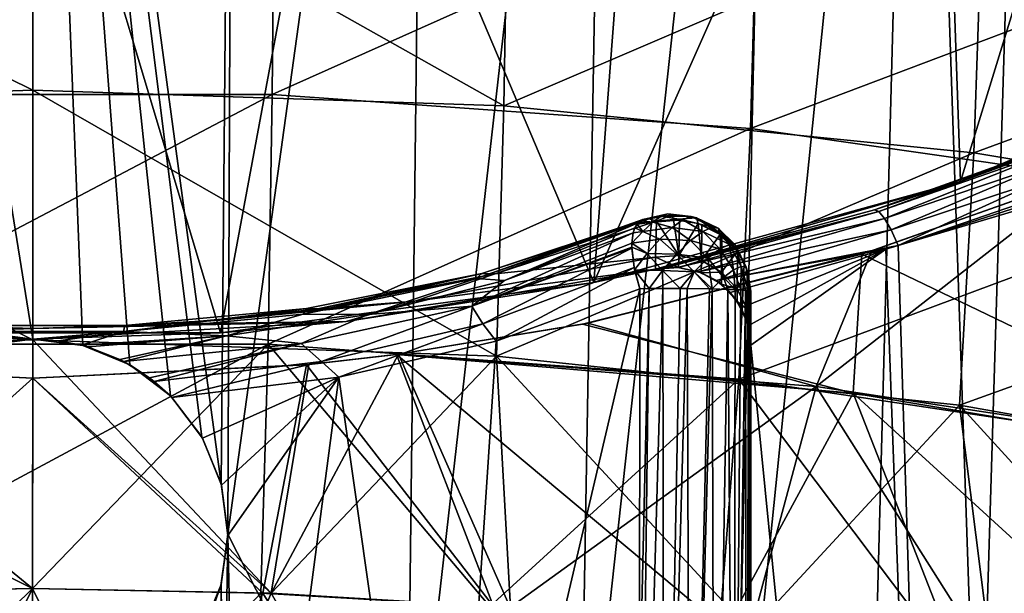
# Model space of a CAD drawing. Header units: metres. Extents: x -109 to 109, y -63 to 140.
# Tile 180 of 480: x -0.08 to 6.22, y -37.63 to -33.95. Entities that reach past the tile are written whole.
import ezdxf

# ---------------------------------------------------------------- set-up
doc = ezdxf.new("R2010")
doc.units = ezdxf.units.M
doc.layers.add('solid_502308_SW0001', color=7, linetype='CONTINUOUS')

msp = doc.modelspace()

# ---------------------------------------------------------------- linework, layer by layer
at = {"layer": 'solid_502308_SW0001'}
for points in [[(0, -36, -4.422223), (0, -28, -4.701589), (-1.285432, -28, -4.589103)], [(-0.320882, -36.041889, -4.413511), (0, -36, -4.422223), (-1.285432, -28, -4.589103)], [(1.207944, -36.928486, -4.286129), (1.285432, -28, -4.589103), (0, -28, -4.701589)], [(0.320848, -36.041878, -4.413513), (0, -28, -4.701589), (0, -36, -4.422223)], [(1.083014, -36.625835, -4.317286), (1.207944, -36.928486, -4.286129), (0, -28, -4.701589)], [(0.882833, -36.365067, -4.354472), (1.083014, -36.625835, -4.317286), (0, -28, -4.701589)], [(0.622191, -36.165852, -4.389174), (0.882833, -36.365067, -4.354472), (0, -28, -4.701589)], [(0.320848, -36.041878, -4.413513), (0.622191, -36.165852, -4.389174), (0, -28, -4.701589)], [(1.207944, -36.928486, -4.286129), (1.25, -37.251041, -4.267303), (1.285432, -28, -4.589103)], [(1.25, -37.251041, -4.267303), (2.531533, -28, -4.255177), (1.285432, -28, -4.589103)], [(1.25, -37.251041, -4.267303), (2.394388, -39.5, -3.877755), (2.531533, -28, -4.255177)], [(2.394388, -39.5, -3.877755), (3.700632, -28, -3.710031), (2.531533, -28, -4.255177)], [(3.500155, -39.5, -3.362059), (3.700632, -28, -3.710031), (2.394388, -39.5, -3.877755)], [(3.500155, -39.5, -3.362059), (4.757447, -28, -2.970107), (3.700632, -28, -3.710031)], [(4.499417, -39.5, -2.662356), (4.757447, -28, -2.970107), (3.500155, -39.5, -3.362059)], [(4.499417, -39.5, -2.662356), (5.669901, -28, -2.057706), (4.757447, -28, -2.970107)], [(5.362175, -39.5, -1.799666), (5.669901, -28, -2.057706), (4.499417, -39.5, -2.662356)], [(6.0622, -39.5, -0.79996), (5.669901, -28, -2.057706), (5.362175, -39.5, -1.799666)], [(6.0622, -39.5, -0.79996), (6.409981, -28, -1.000759), (5.669901, -28, -2.057706)], [(6.577857, -39.5, 0.305915), (6.409981, -28, -1.000759), (6.0622, -39.5, -0.79996)], [(5.793675, -30.689989, -15.923831), (7.561599, -29.72283, -15.7), (5.943543, -34.990417, -15.830331)], [(7.561599, -29.72283, -15.7), (8.209393, -34.018921, -15.51943), (5.943543, -34.990417, -15.830331)], [(5.793675, -30.689989, -15.923831), (5.943543, -34.990417, -15.830331), (3.595644, -35.637215, -16.046835)], [(3.916961, -31.388798, -16.096737), (5.793675, -30.689989, -15.923831), (3.595644, -35.637215, -16.046835)], [(1.973668, -31.809675, -16.205353), (3.916961, -31.388798, -16.096737), (3.595644, -35.637215, -16.046835)], [(-1.973449, -31.809708, -16.205362), (0.000099, -31.950001, -16.242311), (-1.203088, -35.959747, -16.15765)], [(0.000099, -31.950001, -16.242311), (1.973668, -31.809675, -16.205353), (1.203217, -35.95974, -16.157648)], [(1.973668, -31.809675, -16.205353), (3.595644, -35.637215, -16.046835), (1.203217, -35.95974, -16.157648)], [(0.000099, -31.950001, -16.242311), (1.203217, -35.95974, -16.157648), (-1.203088, -35.959747, -16.15765)], [(0, -34.404552, 16.700001), (0, -32.804432, 16.700001), (-3.0455, -32.900364, 16.603161)], [(-1.533643, -34.432041, 14.874034), (-1.548813, -32.830879, 14.874021), (1.548813, -32.830879, 14.874021)], [(1.533643, -34.432041, 14.874034), (-1.533643, -34.432041, 14.874034), (1.548813, -32.830879, 14.874021)], [(3.017166, -34.505108, 16.603109), (3.0455, -32.900364, 16.603161), (0, -32.804432, 16.700001)], [(0, -34.404552, 16.700001), (3.017166, -34.505108, 16.603109), (0, -32.804432, 16.700001)], [(1.533643, -34.432041, 14.874034), (1.548813, -32.830879, 14.874021), (4.643692, -33.041645, 14.666289)], [(-3.017166, -34.505108, 16.603109), (0, -34.404552, 16.700001), (-3.0455, -32.900364, 16.603161)], [(3.017166, -34.505108, 16.603109), (6.085078, -33.18816, 16.313164), (3.0455, -32.900364, 16.603161)], [(4.598609, -34.650276, 14.666294), (1.533643, -34.432041, 14.874034), (4.643692, -33.041645, 14.666289)], [(4.598609, -34.650276, 14.666294), (4.643692, -33.041645, 14.666289), (7.73033, -33.463722, 14.251085)], [(3.017166, -34.505108, 16.603109), (6.028707, -34.80677, 16.312933), (6.085078, -33.18816, 16.313164)], [(6.028707, -34.80677, 16.312933), (9.112813, -33.667824, 15.830791), (6.085078, -33.18816, 16.313164)], [(7.656614, -35.087715, 14.250789), (4.598609, -34.650276, 14.666294), (7.73033, -33.463722, 14.251085)], [(6.028707, -34.80677, 16.312933), (9.028996, -35.309544, 15.830214), (9.112813, -33.667824, 15.830791)], [(6.753322, -34.685101, -12.7405), (5.943543, -34.990417, -15.830331), (8.209393, -34.018921, -15.51943)], [(0, -36.004673, 16.700001), (0, -34.404552, 16.700001), (-3.017166, -34.505108, 16.603109)], [(-1.50856, -36.033092, 14.874069), (-1.533643, -34.432041, 14.874034), (1.533643, -34.432041, 14.874034)], [(1.50856, -36.033092, 14.874069), (-1.50856, -36.033092, 14.874069), (1.533643, -34.432041, 14.874034)], [(2.970848, -36.109505, 16.603086), (3.017166, -34.505108, 16.603109), (0, -34.404552, 16.700001)], [(0, -36.004673, 16.700001), (2.970848, -36.109505, 16.603086), (0, -34.404552, 16.700001)], [(1.50856, -36.033092, 14.874069), (1.533643, -34.432041, 14.874034), (4.598609, -34.650276, 14.666294)], [(-2.970848, -36.109505, 16.603086), (0, -36.004673, 16.700001), (-3.017166, -34.505108, 16.603109)], [(2.970848, -36.109505, 16.603086), (6.028707, -34.80677, 16.312933), (3.017166, -34.505108, 16.603109)], [(4.523821, -36.257919, 14.666504), (1.50856, -36.033092, 14.874069), (4.598609, -34.650276, 14.666294)], [(4.523821, -36.257919, 14.666504), (4.598609, -34.650276, 14.666294), (7.656614, -35.087715, 14.250789)], [(6.753322, -34.685101, -12.7405), (5.393917, -35.172817, -12.451098), (5.943543, -34.990417, -15.830331)], [(6.681393, -34.72123, -12.639365), (5.393917, -35.172817, -12.451098), (6.753322, -34.685101, -12.7405)], [(5.420899, -35.183102, -12.320454), (5.393917, -35.172817, -12.451098), (6.681393, -34.72123, -12.639365)], [(5.420899, -35.183102, -12.320454), (6.681393, -34.72123, -12.639365), (6.620826, -34.764702, -12.5481)], [(2.970848, -36.109505, 16.603086), (5.93637, -36.424, 16.312815), (6.028707, -34.80677, 16.312933)], [(5.45663, -35.226826, -12.199157), (5.420899, -35.183102, -12.320454), (6.620826, -34.764702, -12.5481)], [(5.45663, -35.226826, -12.199157), (6.620826, -34.764702, -12.5481), (6.529277, -34.865726, -12.394936)], [(5.93637, -36.424, 16.312815), (9.028996, -35.309544, 15.830214), (6.028707, -34.80677, 16.312933)], [(5.498602, -35.300838, -12.095901), (5.45663, -35.226826, -12.199157), (6.529277, -34.865726, -12.394936)], [(5.498602, -35.300838, -12.095901), (6.529277, -34.865726, -12.394936), (6.472288, -34.977142, -12.278246)], [(6.757143, -34.945282, -16.313305), (7.686965, -36.708923, -16.150196), (5.019556, -36.304276, -16.523258)], [(5.375633, -35.435658, -16.48855), (6.757143, -34.945282, -16.313305), (5.019556, -36.304276, -16.523258)], [(6.713483, -34.96273, -14.50096), (6.757143, -34.945282, -16.313305), (5.375633, -35.435658, -16.48855)], [(3.989189, -35.552391, -12.225863), (3.595644, -35.637215, -16.046835), (5.943543, -34.990417, -15.830331)], [(5.393917, -35.172817, -12.451098), (3.989189, -35.552391, -12.225863), (5.943543, -34.990417, -15.830331)], [(5.312627, -35.45507, -14.683974), (6.713483, -34.96273, -14.50096), (5.375633, -35.435658, -16.48855)], [(8.178574, -36.835583, -14.234732), (6.713483, -34.96273, -14.50096), (5.312627, -35.45507, -14.683974)], [(5.498602, -35.300838, -12.095901), (6.472288, -34.977142, -12.278246), (5.543523, -35.39991, -12.018042)], [(6.472288, -34.977142, -12.278246), (6.445652, -35.090805, -12.196502), (5.543523, -35.39991, -12.018042)], [(7.533507, -36.709064, 14.25106), (4.523821, -36.257919, 14.666504), (7.656614, -35.087715, 14.250789)], [(5.543523, -35.39991, -12.018042), (6.445652, -35.090805, -12.196502), (6.443717, -35.111763, -12.184403)], [(5.543523, -35.39991, -12.018042), (6.443717, -35.111763, -12.184403), (6.442666, -35.132801, -12.172256)], [(5.543523, -35.39991, -12.018042), (6.442666, -35.132801, -12.172256), (6.007202, -50.25, -3.444338)], [(6.2577, -41.984547, -3.531543), (6.007202, -50.25, -3.444338), (6.442666, -35.132801, -12.172256)], [(4.06952, -35.196449, -6.082368), (3.908187, -35.233658, -6.099025), (3.929675, -35.228966, -6.152952)], [(4.02689, -35.21286, -5.985457), (3.908187, -35.233658, -6.099025), (4.06952, -35.196449, -6.082368)], [(4.06952, -35.196449, -6.082368), (3.929675, -35.228966, -6.152952), (3.950186, -35.230015, -6.199069)], [(4.06952, -35.196449, -6.082368), (3.950186, -35.230015, -6.199069), (4.09644, -35.20385, -6.185802)], [(5.420899, -35.183102, -12.320454), (3.989189, -35.552391, -12.225863), (5.393917, -35.172817, -12.451098)], [(5.420899, -35.183102, -12.320454), (4.06074, -35.5415, -12.161506), (3.989189, -35.552391, -12.225863)], [(4.02689, -35.21286, -5.985457), (4.06952, -35.196449, -6.082368), (4.21872, -35.214561, -6.025532)], [(5.420899, -35.183102, -12.320454), (4.131937, -35.540977, -12.09993), (4.06074, -35.5415, -12.161506)], [(4.06952, -35.196449, -6.082368), (4.252351, -35.222687, -6.152084), (4.21872, -35.214561, -6.025532)], [(4.06952, -35.196449, -6.082368), (4.09644, -35.20385, -6.185802), (4.252351, -35.222687, -6.152084)], [(5.45663, -35.226826, -12.199157), (4.131937, -35.540977, -12.09993), (5.420899, -35.183102, -12.320454)], [(3.929675, -35.228966, -6.152952), (3.908187, -35.233658, -6.099025), (2.840371, -35.612076, -6.374541)], [(2.87633, -35.580463, -6.515932), (3.929675, -35.228966, -6.152952), (2.840371, -35.612076, -6.374541)], [(3.908187, -35.233658, -6.099025), (3.878793, -35.254185, -6.014116), (2.840371, -35.612076, -6.374541)], [(2.840371, -35.612076, -6.374541), (3.878793, -35.254185, -6.014116), (3.022911, -35.624386, -6.183383)], [(3.950186, -35.230015, -6.199069), (3.929675, -35.228966, -6.152952), (2.87633, -35.580463, -6.515932)], [(2.962727, -35.581718, -6.644939), (3.950186, -35.230015, -6.199069), (2.87633, -35.580463, -6.515932)], [(2.962727, -35.581718, -6.644939), (3.995563, -35.244644, -6.283776), (3.950186, -35.230015, -6.199069)], [(2.962727, -35.581718, -6.644939), (3.990775, -35.474781, -7.027439), (3.995563, -35.244644, -6.283776)], [(3.878793, -35.254185, -6.014116), (3.857218, -35.287785, -5.936346), (3.022911, -35.624386, -6.183383)], [(3.878793, -35.254185, -6.014116), (3.871614, -35.26284, -5.990535), (3.857218, -35.287785, -5.936346)], [(3.971732, -35.251854, -5.9023), (3.871614, -35.26284, -5.990535), (3.878793, -35.254185, -6.014116)], [(3.908159, -35.310528, -5.839101), (3.871614, -35.26284, -5.990535), (3.971732, -35.251854, -5.9023)], [(3.908187, -35.233658, -6.099025), (3.892989, -35.241764, -6.057055), (3.878793, -35.254185, -6.014116)], [(3.971732, -35.251854, -5.9023), (3.878793, -35.254185, -6.014116), (3.892989, -35.241764, -6.057055)], [(4.02689, -35.21286, -5.985457), (3.892989, -35.241764, -6.057055), (3.908187, -35.233658, -6.099025)], [(3.971732, -35.251854, -5.9023), (3.892989, -35.241764, -6.057055), (4.02689, -35.21286, -5.985457)], [(3.908159, -35.310528, -5.839101), (3.971732, -35.251854, -5.9023), (4.097077, -35.285908, -5.807303)], [(4.09644, -35.20385, -6.185802), (3.950186, -35.230015, -6.199069), (3.995563, -35.244644, -6.283776)], [(3.971732, -35.251854, -5.9023), (4.02689, -35.21286, -5.985457), (4.165584, -35.236198, -5.907544)], [(3.971732, -35.251854, -5.9023), (4.165584, -35.236198, -5.907544), (4.097077, -35.285908, -5.807303)], [(3.995563, -35.244644, -6.283776), (3.990775, -35.474781, -7.027439), (4.139099, -35.464413, -7.029359)], [(4.09644, -35.20385, -6.185802), (3.995563, -35.244644, -6.283776), (4.10564, -35.234512, -6.288049)], [(4.10564, -35.234512, -6.288049), (3.995563, -35.244644, -6.283776), (4.139099, -35.464413, -7.029359)], [(4.02689, -35.21286, -5.985457), (4.21872, -35.214561, -6.025532), (4.165584, -35.236198, -5.907544)], [(4.09644, -35.20385, -6.185802), (4.10564, -35.234512, -6.288049), (4.252351, -35.222687, -6.152084)], [(4.097077, -35.285908, -5.807303), (4.165584, -35.236198, -5.907544), (4.292621, -35.309959, -5.840554)], [(4.252351, -35.222687, -6.152084), (4.10564, -35.234512, -6.288049), (4.263863, -35.259937, -6.277353)], [(4.143182, -35.236202, -6.287336), (4.10564, -35.234512, -6.288049), (4.139099, -35.464413, -7.029359)], [(4.263863, -35.259937, -6.277353), (4.10564, -35.234512, -6.288049), (4.143182, -35.236202, -6.287336)], [(5.45663, -35.226826, -12.199157), (4.266229, -35.568398, -11.989674), (4.131937, -35.540977, -12.09993)], [(4.263863, -35.259937, -6.277353), (4.143182, -35.236202, -6.287336), (4.139099, -35.464413, -7.029359)], [(4.263863, -35.259937, -6.277353), (4.139099, -35.464413, -7.029359), (4.283964, -35.497261, -7.022557)], [(4.165584, -35.236198, -5.907544), (4.21872, -35.214561, -6.025532), (4.353332, -35.282761, -5.969461)], [(4.165584, -35.236198, -5.907544), (4.353332, -35.282761, -5.969461), (4.292621, -35.309959, -5.840554)], [(4.21872, -35.214561, -6.025532), (4.391932, -35.28973, -6.109118), (4.353332, -35.282761, -5.969461)], [(4.21872, -35.214561, -6.025532), (4.252351, -35.222687, -6.152084), (4.391932, -35.28973, -6.109118)], [(4.252351, -35.222687, -6.152084), (4.263863, -35.259937, -6.277353), (4.40517, -35.330284, -6.247765)], [(4.252351, -35.222687, -6.152084), (4.40517, -35.330284, -6.247765), (4.391932, -35.28973, -6.109118)], [(4.287018, -35.267937, -6.273988), (4.263863, -35.259937, -6.277353), (4.283964, -35.497261, -7.022557)], [(4.40517, -35.330284, -6.247765), (4.263863, -35.259937, -6.277353), (4.287018, -35.267937, -6.273988)], [(5.498602, -35.300838, -12.095901), (4.266229, -35.568398, -11.989674), (5.45663, -35.226826, -12.199157)], [(3.846611, -35.319542, -5.883173), (3.838101, -35.384945, -5.802603), (2.814179, -35.789688, -6.140207)], [(3.022911, -35.624386, -6.183383), (3.846611, -35.319542, -5.883173), (2.814179, -35.789688, -6.140207)], [(3.857218, -35.287785, -5.936346), (3.846611, -35.319542, -5.883173), (3.022911, -35.624386, -6.183383)], [(3.908159, -35.310528, -5.839101), (3.838101, -35.384945, -5.802603), (3.846611, -35.319542, -5.883173)], [(3.908159, -35.310528, -5.839101), (4.018531, -35.359825, -5.732608), (3.838101, -35.384945, -5.802603)], [(3.908159, -35.310528, -5.839101), (3.846611, -35.319542, -5.883173), (3.857218, -35.287785, -5.936346)], [(3.908159, -35.310528, -5.839101), (3.857218, -35.287785, -5.936346), (3.871614, -35.26284, -5.990535)], [(3.908159, -35.310528, -5.839101), (4.097077, -35.285908, -5.807303), (4.018531, -35.359825, -5.732608)], [(4.018531, -35.359825, -5.732608), (4.097077, -35.285908, -5.807303), (4.214911, -35.369045, -5.733254)], [(4.097077, -35.285908, -5.807303), (4.292621, -35.309959, -5.840554), (4.214911, -35.369045, -5.733254)], [(4.214911, -35.369045, -5.733254), (4.292621, -35.309959, -5.840554), (4.402318, -35.422108, -5.804528)], [(5.498602, -35.300838, -12.095901), (4.37992, -35.625656, -11.903763), (4.266229, -35.568398, -11.989674)], [(4.40517, -35.330284, -6.247765), (4.287018, -35.267937, -6.273988), (4.283964, -35.497261, -7.022557)], [(4.292621, -35.309959, -5.840554), (4.353332, -35.282761, -5.969461), (4.463003, -35.39341, -5.929789)], [(4.292621, -35.309959, -5.840554), (4.463003, -35.39341, -5.929789), (4.402318, -35.422108, -5.804528)], [(4.353332, -35.282761, -5.969461), (4.501703, -35.398972, -6.066419), (4.463003, -35.39341, -5.929789)], [(4.353332, -35.282761, -5.969461), (4.391932, -35.28973, -6.109118), (4.501703, -35.398972, -6.066419)], [(5.498602, -35.300838, -12.095901), (5.543523, -35.39991, -12.018042), (4.37992, -35.625656, -11.903763)], [(4.391932, -35.28973, -6.109118), (4.40517, -35.330284, -6.247765), (4.514433, -35.437534, -6.202657)], [(4.391932, -35.28973, -6.109118), (4.514433, -35.437534, -6.202657), (4.501703, -35.398972, -6.066419)], [(5.93637, -36.424, 16.312815), (8.891239, -36.948158, 15.829886), (9.028996, -35.309544, 15.830214)], [(3.838101, -35.384945, -5.802603), (3.837772, -35.410412, -5.777944), (2.814179, -35.789688, -6.140207)], [(3.936058, -35.452194, -5.689272), (3.837772, -35.410412, -5.777944), (3.838101, -35.384945, -5.802603)], [(3.936058, -35.452194, -5.689272), (3.838101, -35.384945, -5.802603), (4.018531, -35.359825, -5.732608)], [(3.936058, -35.452194, -5.689272), (4.018531, -35.359825, -5.732608), (4.126749, -35.455032, -5.656598)], [(4.018531, -35.359825, -5.732608), (4.214911, -35.369045, -5.733254), (4.126749, -35.455032, -5.656598)], [(4.126749, -35.455032, -5.656598), (4.214911, -35.369045, -5.733254), (4.325016, -35.482533, -5.701717)], [(4.214911, -35.369045, -5.733254), (4.402318, -35.422108, -5.804528), (4.325016, -35.482533, -5.701717)], [(4.40517, -35.330284, -6.247765), (4.283964, -35.497261, -7.022557), (4.412559, -35.570412, -7.007608)], [(4.414469, -35.337055, -6.244918), (4.40517, -35.330284, -6.247765), (4.412559, -35.570412, -7.007608)], [(4.514433, -35.437534, -6.202657), (4.40517, -35.330284, -6.247765), (4.414469, -35.337055, -6.244918)], [(4.514433, -35.437534, -6.202657), (4.414469, -35.337055, -6.244918), (4.412559, -35.570412, -7.007608)], [(3.837772, -35.410412, -5.777944), (3.837901, -35.417675, -5.771443), (2.814179, -35.789688, -6.140207)], [(2.814179, -35.789688, -6.140207), (3.837901, -35.417675, -5.771443), (2.884023, -35.902905, -6.050181)], [(3.837901, -35.417675, -5.771443), (3.852391, -35.541245, -5.688103), (2.884023, -35.902905, -6.050181)], [(5.375633, -35.435658, -16.48855), (5.019556, -36.304276, -16.523258), (3.555691, -35.898304, -16.66198)], [(5.312627, -35.45507, -14.683974), (5.375633, -35.435658, -16.48855), (3.555691, -35.898304, -16.66198)], [(3.837772, -35.410412, -5.777944), (3.855687, -35.556866, -5.680549), (3.837901, -35.417675, -5.771443)], [(3.936058, -35.452194, -5.689272), (3.855687, -35.556866, -5.680549), (3.837772, -35.410412, -5.777944)], [(3.837901, -35.417675, -5.771443), (3.855687, -35.556866, -5.680549), (3.852391, -35.541245, -5.688103)], [(4.325016, -35.482533, -5.701717), (4.402318, -35.422108, -5.804528), (4.425622, -35.605824, -5.725513)], [(4.37992, -35.625656, -11.903763), (5.543523, -35.39991, -12.018042), (5.464743, -35.424458, -12.003868)], [(4.37992, -35.625656, -11.903763), (5.464743, -35.424458, -12.003868), (4.468664, -35.702187, -11.843521)], [(4.402318, -35.422108, -5.804528), (4.463003, -35.39341, -5.929789), (4.489436, -35.556973, -5.812834)], [(4.402318, -35.422108, -5.804528), (4.489436, -35.556973, -5.812834), (4.425622, -35.605824, -5.725513)], [(4.514433, -35.437534, -6.202657), (4.412559, -35.570412, -7.007608), (4.51351, -35.677391, -6.985816)], [(4.463003, -35.39341, -5.929789), (4.539349, -35.534306, -5.918088), (4.489436, -35.556973, -5.812834)], [(4.463003, -35.39341, -5.929789), (4.501703, -35.398972, -6.066419), (4.539349, -35.534306, -5.918088)], [(4.538696, -35.800102, -11.786991), (4.468664, -35.702187, -11.843521), (5.464743, -35.424458, -12.003868)], [(4.501703, -35.398972, -6.066419), (4.514433, -35.437534, -6.202657), (4.571107, -35.539753, -6.032304)], [(4.501703, -35.398972, -6.066419), (4.571107, -35.539753, -6.032304), (4.539349, -35.534306, -5.918088)], [(4.578128, -35.560562, -6.150914), (4.514433, -35.437534, -6.202657), (4.51351, -35.677391, -6.985816)], [(4.571107, -35.539753, -6.032304), (4.514433, -35.437534, -6.202657), (4.578128, -35.560562, -6.150914)], [(4.583996, -35.914413, -11.720993), (4.538696, -35.800102, -11.786991), (5.464743, -35.424458, -12.003868)], [(4.583996, -35.914413, -11.720993), (5.464743, -35.424458, -12.003868), (4.6, -36.039955, -11.648511)], [(5.464743, -35.424458, -12.003868), (6.007202, -50.25, -3.444338), (4.6, -36.039955, -11.648511)], [(5.464743, -35.424458, -12.003868), (5.543523, -35.39991, -12.018042), (6.007202, -50.25, -3.444338)], [(2.447311, -35.756828, -7.027436), (3.989189, -35.552391, -7.800228), (3.990775, -35.474781, -7.027439)], [(2.447311, -35.756828, -7.027436), (3.990775, -35.474781, -7.027439), (2.962727, -35.581718, -6.644939)], [(3.521179, -35.905163, -14.859447), (5.312627, -35.45507, -14.683974), (3.555691, -35.898304, -16.66198)], [(3.521179, -35.905163, -14.859447), (5.257231, -36.346855, -14.684515), (5.312627, -35.45507, -14.683974)], [(3.936058, -35.452194, -5.689272), (4.035558, -35.56068, -5.61704), (3.855687, -35.556866, -5.680549)], [(3.936058, -35.452194, -5.689272), (4.126749, -35.455032, -5.656598), (4.035558, -35.56068, -5.61704)], [(3.990775, -35.474781, -7.027439), (3.989189, -35.552391, -7.800228), (4.137747, -35.541382, -7.8)], [(3.990775, -35.474781, -7.027439), (4.137747, -35.541382, -7.8), (4.139099, -35.464413, -7.029359)], [(4.035558, -35.56068, -5.61704), (4.126749, -35.455032, -5.656598), (4.237936, -35.569332, -5.630451)], [(4.126749, -35.455032, -5.656598), (4.325016, -35.482533, -5.701717), (4.237936, -35.569332, -5.630451)], [(4.139099, -35.464413, -7.029359), (4.137747, -35.541382, -7.8), (4.283964, -35.497261, -7.022557)], [(4.283964, -35.497261, -7.022557), (4.137747, -35.541382, -7.8), (4.282954, -35.574631, -7.8)], [(4.237936, -35.569332, -5.630451), (4.325016, -35.482533, -5.701717), (4.352973, -35.67902, -5.663254)], [(4.283964, -35.497261, -7.022557), (4.282954, -35.574631, -7.8), (4.412559, -35.570412, -7.007608)], [(4.325016, -35.482533, -5.701717), (4.425622, -35.605824, -5.725513), (4.352973, -35.67902, -5.663254)], [(5.257231, -36.346855, -14.684515), (8.178574, -36.835583, -14.234732), (5.312627, -35.45507, -14.683974)], [(3.989189, -35.552391, -12.225863), (2.007112, -35.887749, -7.799986), (3.595644, -35.637215, -16.046835)], [(3.989189, -35.552391, -10.012938), (3.989189, -35.552391, -7.800228), (2.007112, -35.887749, -7.799986)], [(2.447311, -35.756828, -7.027436), (2.007112, -35.887749, -7.799986), (3.989189, -35.552391, -7.800228)], [(3.989189, -35.552391, -12.225863), (3.989189, -35.552391, -10.012938), (2.007112, -35.887749, -7.799986)], [(2.884023, -35.902905, -6.050181), (3.852391, -35.541245, -5.688103), (2.968105, -36.012585, -5.999214)], [(3.852391, -35.541245, -5.688103), (3.888852, -35.67794, -5.641328), (2.968105, -36.012585, -5.999214)], [(3.852391, -35.541245, -5.688103), (3.855687, -35.556866, -5.680549), (3.888852, -35.67794, -5.641328)], [(3.948431, -35.677105, -5.6181), (3.888852, -35.67794, -5.641328), (3.855687, -35.556866, -5.680549)], [(3.948431, -35.677105, -5.6181), (3.855687, -35.556866, -5.680549), (4.035558, -35.56068, -5.61704)], [(4.036785, -35.676315, -5.598602), (3.948431, -35.677105, -5.6181), (4.035558, -35.56068, -5.61704)], [(4.06074, -35.5415, -12.161506), (4.131937, -35.540977, -12.09993), (3.989189, -35.552391, -7.800228)], [(4.137747, -35.541382, -7.8), (3.989189, -35.552391, -7.800228), (4.131937, -35.540977, -12.09993)], [(4.06074, -35.5415, -12.161506), (3.989189, -35.552391, -7.800228), (3.989189, -35.552391, -10.012938)], [(4.06074, -35.5415, -12.161506), (3.989189, -35.552391, -10.012938), (3.989189, -35.552391, -12.225863)], [(4.035558, -35.56068, -5.61704), (4.237936, -35.569332, -5.630451), (4.148568, -35.676216, -5.596958)], [(4.036785, -35.676315, -5.598602), (4.035558, -35.56068, -5.61704), (4.148568, -35.676216, -5.596958)], [(4.137747, -35.541382, -7.8), (4.131937, -35.540977, -12.09993), (4.266229, -35.568398, -11.989674)], [(4.282954, -35.574631, -7.8), (4.137747, -35.541382, -7.8), (4.266229, -35.568398, -11.989674)], [(4.192612, -35.676392, -5.603243), (4.148568, -35.676216, -5.596958), (4.237936, -35.569332, -5.630451)], [(4.335407, -35.678558, -5.65343), (4.192612, -35.676392, -5.603243), (4.237936, -35.569332, -5.630451)], [(4.335407, -35.678558, -5.65343), (4.237936, -35.569332, -5.630451), (4.352973, -35.67902, -5.663254)], [(4.282954, -35.574631, -7.8), (4.266229, -35.568398, -11.989674), (4.37992, -35.625656, -11.903763)], [(4.412559, -35.570412, -7.007608), (4.282954, -35.574631, -7.8), (4.411922, -35.649181, -7.8)], [(4.411922, -35.649181, -7.8), (4.282954, -35.574631, -7.8), (4.37992, -35.625656, -11.903763)], [(4.412559, -35.570412, -7.007608), (4.411922, -35.649181, -7.8), (4.51351, -35.677391, -6.985816)], [(4.499261, -35.68325, -5.793491), (4.425622, -35.605824, -5.725513), (4.489436, -35.556973, -5.812834)], [(4.537158, -35.685551, -5.851751), (4.489436, -35.556973, -5.812834), (4.539349, -35.534306, -5.918088)], [(4.537158, -35.685551, -5.851751), (4.499261, -35.68325, -5.793491), (4.489436, -35.556973, -5.812834)], [(4.578128, -35.560562, -6.150914), (4.51351, -35.677391, -6.985816), (4.577888, -35.808739, -6.95909)], [(4.565567, -35.688454, -5.912026), (4.537158, -35.685551, -5.851751), (4.539349, -35.534306, -5.918088)], [(4.58504, -35.691341, -5.972912), (4.539349, -35.534306, -5.918088), (4.571107, -35.539753, -6.032304)], [(4.58504, -35.691341, -5.972912), (4.565567, -35.688454, -5.912026), (4.539349, -35.534306, -5.918088)], [(4.571107, -35.539753, -6.032304), (4.578128, -35.560562, -6.150914), (4.582004, -35.572849, -6.145747)], [(4.596325, -35.693729, -6.033774), (4.571107, -35.539753, -6.032304), (4.582004, -35.572849, -6.145747)], [(4.596325, -35.693729, -6.033774), (4.58504, -35.691341, -5.972912), (4.571107, -35.539753, -6.032304)], [(4.582004, -35.572849, -6.145747), (4.578128, -35.560562, -6.150914), (4.577888, -35.808739, -6.95909)], [(4.582004, -35.572849, -6.145747), (4.577888, -35.808739, -6.95909), (4.6, -35.952835, -6.929774)], [(4.582004, -35.572849, -6.145747), (4.6, -35.952835, -6.929774), (4.6, -35.695381, -6.09422)], [(4.596325, -35.693729, -6.033774), (4.582004, -35.572849, -6.145747), (4.6, -35.695381, -6.09422)], [(2.007112, -35.887749, -7.799986), (1.203217, -35.95974, -16.157648), (3.595644, -35.637215, -16.046835)], [(2.87633, -35.580463, -6.515932), (2.840371, -35.612076, -6.374541), (1.73202, -35.841282, -6.628826)], [(1.753456, -35.805058, -6.772055), (2.87633, -35.580463, -6.515932), (1.73202, -35.841282, -6.628826)], [(1.73202, -35.841282, -6.628826), (2.840371, -35.612076, -6.374541), (2.149523, -35.842716, -6.416842)], [(1.825493, -35.806412, -6.910042), (2.87633, -35.580463, -6.515932), (1.753456, -35.805058, -6.772055)], [(1.825493, -35.806412, -6.910042), (2.962727, -35.581718, -6.644939), (2.87633, -35.580463, -6.515932)], [(2.447311, -35.756828, -7.027436), (2.962727, -35.581718, -6.644939), (1.825493, -35.806412, -6.910042)], [(2.840371, -35.612076, -6.374541), (3.022911, -35.624386, -6.183383), (2.149523, -35.842716, -6.416842)], [(2.149523, -35.842716, -6.416842), (3.022911, -35.624386, -6.183383), (2.814179, -35.789688, -6.140207)], [(4.452188, -35.681683, -5.739579), (4.352973, -35.67902, -5.663254), (4.425622, -35.605824, -5.725513)], [(4.411922, -35.649181, -7.8), (4.37992, -35.625656, -11.903763), (4.468664, -35.702187, -11.843521)], [(4.499261, -35.68325, -5.793491), (4.452188, -35.681683, -5.739579), (4.425622, -35.605824, -5.725513)], [(3.888852, -35.67794, -5.641328), (2.638332, -41.017445, -5.922228), (2.968105, -36.012585, -5.999214)], [(3.886797, -38.358616, -5.538898), (2.638332, -41.017445, -5.922228), (3.888852, -35.67794, -5.641328)], [(4.036785, -35.676315, -5.598602), (3.884717, -41.017551, -5.437107), (3.948431, -35.677105, -5.6181)], [(4.045539, -41.015682, -5.3914), (3.884717, -41.017551, -5.437107), (4.036785, -35.676315, -5.598602)], [(3.886797, -38.358616, -5.538898), (3.948431, -35.677105, -5.6181), (3.884717, -41.017551, -5.437107)], [(3.886797, -38.358616, -5.538898), (3.888852, -35.67794, -5.641328), (3.948431, -35.677105, -5.6181)], [(4.045539, -41.015682, -5.3914), (4.036785, -35.676315, -5.598602), (4.148568, -35.676216, -5.596958)], [(4.045539, -41.015682, -5.3914), (4.148568, -35.676216, -5.596958), (4.192612, -35.676392, -5.603243)], [(4.212452, -41.01606, -5.401227), (4.045539, -41.015682, -5.3914), (4.192612, -35.676392, -5.603243)], [(4.212452, -41.01606, -5.401227), (4.192612, -35.676392, -5.603243), (4.335407, -35.678558, -5.65343)], [(4.212452, -41.01606, -5.401227), (4.335407, -35.678558, -5.65343), (4.352973, -35.67902, -5.663254)], [(4.366791, -41.018547, -5.465495), (4.212452, -41.01606, -5.401227), (4.352973, -35.67902, -5.663254)], [(4.366791, -41.018547, -5.465495), (4.352973, -35.67902, -5.663254), (4.452188, -35.681683, -5.739579)], [(4.491296, -41.022865, -5.577018), (4.366791, -41.018547, -5.465495), (4.452188, -35.681683, -5.739579)], [(4.513204, -35.758419, -7.8), (4.411922, -35.649181, -7.8), (4.468664, -35.702187, -11.843521)], [(4.51351, -35.677391, -6.985816), (4.411922, -35.649181, -7.8), (4.513204, -35.758419, -7.8)], [(4.491296, -41.022865, -5.577018), (4.452188, -35.681683, -5.739579), (4.499261, -35.68325, -5.793491)], [(4.513204, -35.758419, -7.8), (4.468664, -35.702187, -11.843521), (4.538696, -35.800102, -11.786991)], [(4.491296, -41.022865, -5.577018), (4.499261, -35.68325, -5.793491), (4.537158, -35.685551, -5.851751)], [(4.491296, -41.022865, -5.577018), (4.537158, -35.685551, -5.851751), (4.565567, -35.688454, -5.912026)], [(4.572042, -41.028526, -5.723325), (4.491296, -41.022865, -5.577018), (4.565567, -35.688454, -5.912026)], [(4.51351, -35.677391, -6.985816), (4.513204, -35.758419, -7.8), (4.577888, -35.808739, -6.95909)], [(4.572042, -41.028526, -5.723325), (4.565567, -35.688454, -5.912026), (4.58504, -35.691341, -5.972912)], [(4.572042, -41.028526, -5.723325), (4.58504, -35.691341, -5.972912), (4.596325, -35.693729, -6.033774)], [(4.572042, -41.028526, -5.723325), (4.596325, -35.693729, -6.033774), (4.6, -35.695381, -6.09422)], [(4.572042, -41.028526, -5.723325), (4.6, -35.695381, -6.09422), (4.6, -38.37056, -5.99104)], [(4.6, -38.37056, -5.99104), (4.6, -35.695381, -6.09422), (4.6, -35.952835, -6.929774)], [(2.447311, -35.756828, -7.027436), (0.886162, -35.903599, -7.031669), (2.007112, -35.887749, -7.799986)], [(2.447311, -35.756828, -7.027436), (1.22735, -35.876583, -6.997474), (0.886162, -35.903599, -7.031669)], [(2.447311, -35.756828, -7.027436), (1.825493, -35.806412, -6.910042), (1.22735, -35.876583, -6.997474)], [(4.577808, -35.892651, -7.8), (4.513204, -35.758419, -7.8), (4.538696, -35.800102, -11.786991)], [(4.577888, -35.808739, -6.95909), (4.513204, -35.758419, -7.8), (4.577808, -35.892651, -7.8)], [(1.753456, -35.805058, -6.772055), (1.73202, -35.841282, -6.628826), (0.581908, -35.952709, -6.759821)], [(0.589062, -35.914032, -6.903836), (1.753456, -35.805058, -6.772055), (0.581908, -35.952709, -6.759821)], [(1.22735, -35.876583, -6.997474), (1.753456, -35.805058, -6.772055), (0.589062, -35.914032, -6.903836)], [(1.22735, -35.876583, -6.997474), (1.825493, -35.806412, -6.910042), (1.753456, -35.805058, -6.772055)], [(1.719026, -36.028587, -6.40103), (2.814179, -35.789688, -6.140207), (1.849356, -36.142933, -6.313817)], [(2.149523, -35.842716, -6.416842), (2.814179, -35.789688, -6.140207), (1.719026, -36.028587, -6.40103)], [(2.814179, -35.789688, -6.140207), (2.884023, -35.902905, -6.050181), (1.849356, -36.142933, -6.313817)], [(4.577808, -35.892651, -7.8), (4.538696, -35.800102, -11.786991), (4.583996, -35.914413, -11.720993)], [(4.577888, -35.808739, -6.95909), (4.577808, -35.892651, -7.8), (4.6, -35.952835, -6.929774)], [(0, -36, -7.8), (-2.007112, -35.887749, -7.799986), (-1.203088, -35.959747, -16.15765)], [(-0.886171, -35.903599, -7.031671), (-2.007112, -35.887749, -7.799986), (0, -36, -7.8)], [(2.007112, -35.887749, -7.799986), (0, -36, -7.8), (1.203217, -35.95974, -16.157648)], [(0.000193, -35.932613, -7.068874), (0, -36, -7.8), (2.007112, -35.887749, -7.799986)], [(0.000193, -35.932613, -7.068874), (2.007112, -35.887749, -7.799986), (0.616835, -35.918617, -7.050908)], [(0.581908, -35.952709, -6.759821), (1.73202, -35.841282, -6.628826), (1.241521, -35.980423, -6.572942)], [(0.886162, -35.903599, -7.031669), (1.22735, -35.876583, -6.997474), (0.589062, -35.914032, -6.903836)], [(0.616835, -35.918617, -7.050908), (2.007112, -35.887749, -7.799986), (0.886162, -35.903599, -7.031669)], [(1.73202, -35.841282, -6.628826), (2.149523, -35.842716, -6.416842), (1.241521, -35.980423, -6.572942)], [(1.241521, -35.980423, -6.572942), (2.149523, -35.842716, -6.416842), (1.719026, -36.028587, -6.40103)], [(4.577808, -35.892651, -7.8), (4.6, -36.039955, -11.648511), (4.6, -36.039955, -7.8)], [(4.577808, -35.892651, -7.8), (4.583996, -35.914413, -11.720993), (4.6, -36.039955, -11.648511)], [(4.577808, -35.892651, -7.8), (4.6, -36.039955, -7.8), (4.6, -35.952835, -6.929774)], [(-0.886171, -35.903599, -7.031671), (0, -36, -7.8), (-0.616453, -35.918636, -7.050932)], [(-0.616453, -35.918636, -7.050932), (0.000193, -35.932613, -7.068874), (-0.589042, -35.914032, -6.903836)], [(-0.616453, -35.918636, -7.050932), (0, -36, -7.8), (0.000193, -35.932613, -7.068874)], [(-0.589042, -35.914032, -6.903836), (0.589062, -35.914032, -6.903836), (-0.582015, -35.952702, -6.759814)], [(0.000193, -35.932613, -7.068874), (0.589062, -35.914032, -6.903836), (-0.589042, -35.914032, -6.903836)], [(0.589062, -35.914032, -6.903836), (0.581908, -35.952709, -6.759821), (-0.582015, -35.952702, -6.759814)], [(0, -36, -6.712885), (-0.582015, -35.952702, -6.759814), (0.581908, -35.952709, -6.759821)], [(0, -36, -6.712885), (-0.16571, -36.011032, -6.692875), (-0.582015, -35.952702, -6.759814)], [(0, -36, -6.712885), (0.581908, -35.952709, -6.759821), (0.165882, -36.011055, -6.692831)], [(0.000193, -35.932613, -7.068874), (0.616835, -35.918617, -7.050908), (0.589062, -35.914032, -6.903836)], [(0.581908, -35.952709, -6.759821), (0.311974, -36.039558, -6.648288), (0.165882, -36.011055, -6.692831)], [(0.581908, -35.952709, -6.759821), (1.241521, -35.980423, -6.572942), (0.311974, -36.039558, -6.648288)], [(0.616835, -35.918617, -7.050908), (0.886162, -35.903599, -7.031669), (0.589062, -35.914032, -6.903836)], [(1.849356, -36.142933, -6.313817), (2.884023, -35.902905, -6.050181), (1.960783, -36.244068, -6.271776)], [(2.884023, -35.902905, -6.050181), (2.968105, -36.012585, -5.999214), (1.960783, -36.244068, -6.271776)], [(3.521179, -35.905163, -14.859447), (2.343816, -36.09803, -16.739643), (2.329639, -36.099869, -14.938109)], [(3.521179, -35.905163, -14.859447), (2.329639, -36.099869, -14.938109), (5.257231, -36.346855, -14.684515)], [(3.555691, -35.898304, -16.66198), (5.019556, -36.304276, -16.523258), (2.343816, -36.09803, -16.739643)], [(3.521179, -35.905163, -14.859447), (3.555691, -35.898304, -16.66198), (2.343816, -36.09803, -16.739643)], [(4.6, -38.37056, -5.99104), (4.6, -35.952835, -6.929774), (4.6, -36.039955, -7.8)], [(-0.001206, -37.599998, 16.700001), (0, -36.004673, 16.700001), (-2.970848, -36.109505, 16.603086)], [(0, -36, -7.8), (-1.203088, -35.959747, -16.15765), (1.203217, -35.95974, -16.157648)], [(0, -36, -6.712885), (0, -36, -4.422223), (-0.320882, -36.041889, -4.413511)], [(0, -36, -6.712885), (-0.320882, -36.041889, -4.413511), (-0.16571, -36.011032, -6.692875)], [(-0.001206, -37.599998, 16.700001), (1.527749, -37.629978, 16.673231), (0, -36.004673, 16.700001)], [(0.311974, -36.039558, -6.648288), (0.320848, -36.041878, -4.413513), (0, -36, -4.422223)], [(0.165882, -36.011055, -6.692831), (0.311974, -36.039558, -6.648288), (0, -36, -4.422223)], [(0, -36, -6.712885), (0.165882, -36.011055, -6.692831), (0, -36, -4.422223)], [(1.527749, -37.629978, 16.673231), (2.970848, -36.109505, 16.603086), (0, -36.004673, 16.700001)], [(0.352354, -36.05069, -6.632972), (0.311974, -36.039558, -6.648288), (1.241521, -35.980423, -6.572942)], [(0.352354, -36.05069, -6.632972), (1.241521, -35.980423, -6.572942), (0.557114, -36.131016, -6.547536)], [(1.241521, -35.980423, -6.572942), (0.583253, -36.144417, -6.536386), (0.557114, -36.131016, -6.547536)], [(1.241521, -35.980423, -6.572942), (1.719026, -36.028587, -6.40103), (0.583253, -36.144417, -6.536386)], [(2.968105, -36.012585, -5.999214), (2.638332, -41.017445, -5.922228), (1.960783, -36.244068, -6.271776)], [(-1.464256, -37.628361, 14.874464), (-1.50856, -36.033092, 14.874069), (1.50856, -36.033092, 14.874069)], [(-0.00122, -37.60001, 14.9), (-1.464256, -37.628361, 14.874464), (1.50856, -36.033092, 14.874069)], [(1.461958, -37.628273, 14.874544), (-0.00122, -37.60001, 14.9), (1.50856, -36.033092, 14.874069)], [(0.352354, -36.05069, -6.632972), (0.320848, -36.041878, -4.413513), (0.311974, -36.039558, -6.648288)], [(0.583253, -36.144417, -6.536386), (0.622191, -36.165852, -4.389174), (0.320848, -36.041878, -4.413513)], [(0.557114, -36.131016, -6.547536), (0.583253, -36.144417, -6.536386), (0.320848, -36.041878, -4.413513)], [(0.352354, -36.05069, -6.632972), (0.557114, -36.131016, -6.547536), (0.320848, -36.041878, -4.413513)], [(0.583253, -36.144417, -6.536386), (1.719026, -36.028587, -6.40103), (0.747027, -36.247776, -6.472296)], [(1.719026, -36.028587, -6.40103), (0.777761, -36.271435, -6.462155), (0.747027, -36.247776, -6.472296)], [(1.719026, -36.028587, -6.40103), (1.849356, -36.142933, -6.313817), (0.777761, -36.271435, -6.462155)], [(2.927856, -37.713551, 14.797826), (1.461958, -37.628273, 14.874544), (1.50856, -36.033092, 14.874069)], [(2.927856, -37.713551, 14.797826), (1.50856, -36.033092, 14.874069), (4.523821, -36.257919, 14.666504)], [(4.6, -36.039955, -7.8), (4.6, -36.039955, -11.648511), (4.6, -50.25, -3.444338)], [(6.007202, -50.25, -3.444338), (4.6, -50.25, -3.444338), (4.6, -36.039955, -11.648511)], [(4.6, -41.269382, -5.847751), (4.6, -36.039955, -7.8), (4.6, -50.25, -3.444338)], [(4.6, -41.034901, -5.888053), (4.6, -38.37056, -5.99104), (4.6, -36.039955, -7.8)], [(4.6, -41.269382, -5.847751), (4.6, -41.034901, -5.888053), (4.6, -36.039955, -7.8)], [(-1.530108, -37.63007, 16.673147), (-0.001206, -37.599998, 16.700001), (-2.970848, -36.109505, 16.603086)], [(0.583253, -36.144417, -6.536386), (0.747027, -36.247776, -6.472296), (0.622191, -36.165852, -4.389174)], [(0.777761, -36.271435, -6.462155), (1.849356, -36.142933, -6.313817), (0.891858, -36.374165, -6.435567)], [(1.849356, -36.142933, -6.313817), (1.960783, -36.244068, -6.271776), (0.891858, -36.374165, -6.435567)], [(2.343816, -36.09803, -16.739643), (3.058617, -37.720219, -16.692717), (1.526946, -37.629948, -16.773258)], [(1.769375, -36.163548, -16.765518), (2.343816, -36.09803, -16.739643), (1.526946, -37.629948, -16.773258)], [(1.527749, -37.629978, 16.673231), (3.059834, -37.720314, 16.59263), (2.970848, -36.109505, 16.603086)], [(1.754536, -36.164997, -14.964813), (2.329639, -36.099869, -14.938109), (1.769375, -36.163548, -16.765518)], [(2.951875, -37.715424, -14.896141), (2.329639, -36.099869, -14.938109), (1.754536, -36.164997, -14.964813)], [(2.329639, -36.099869, -14.938109), (2.343816, -36.09803, -16.739643), (1.769375, -36.163548, -16.765518)], [(4.435706, -37.861034, -14.765269), (5.257231, -36.346855, -14.684515), (2.329639, -36.099869, -14.938109)], [(2.951875, -37.715424, -14.896141), (4.435706, -37.861034, -14.765269), (2.329639, -36.099869, -14.938109)], [(2.343816, -36.09803, -16.739643), (5.019556, -36.304276, -16.523258), (3.058617, -37.720219, -16.692717)], [(4.598716, -37.871983, 16.457426), (5.93637, -36.424, 16.312815), (2.970848, -36.109505, 16.603086)], [(3.059834, -37.720314, 16.59263), (4.598716, -37.871983, 16.457426), (2.970848, -36.109505, 16.603086)], [(-0.000022, -36.25, -16.799999), (-1.529764, -37.630058, -16.773159), (-1.769415, -36.163544, -16.765518)], [(-0.000022, -36.25, -15), (-0.000022, -36.25, -16.799999), (-1.769415, -36.163544, -16.765518)], [(-0.000022, -36.25, -15), (-1.769415, -36.163544, -16.765518), (-1.754578, -36.164993, -14.964811)], [(-1.754578, -36.164993, -14.964811), (-1.476014, -37.628819, -14.974052), (-0.001077, -37.60001, -15)], [(-0.000022, -36.25, -15), (-1.754578, -36.164993, -14.964811), (-0.001077, -37.60001, -15)], [(-0.000022, -36.25, -16.799999), (1.769375, -36.163548, -16.765518), (1.526946, -37.629948, -16.773258)], [(1.754536, -36.164997, -14.964813), (1.769375, -36.163548, -16.765518), (-0.000022, -36.25, -16.799999)], [(-0.000022, -36.25, -15), (1.754536, -36.164997, -14.964813), (-0.000022, -36.25, -16.799999)], [(-0.000022, -36.25, -15), (1.474004, -37.628738, -14.974123), (1.754536, -36.164997, -14.964813)], [(0.777761, -36.271435, -6.462155), (0.882833, -36.365067, -4.354472), (0.622191, -36.165852, -4.389174)], [(0.747027, -36.247776, -6.472296), (0.777761, -36.271435, -6.462155), (0.622191, -36.165852, -4.389174)], [(1.474004, -37.628738, -14.974123), (2.951875, -37.715424, -14.896141), (1.754536, -36.164997, -14.964813)], [(-0.000022, -36.25, -16.799999), (-0.001468, -37.599998, -16.799999), (-1.529764, -37.630058, -16.773159)], [(-0.000022, -36.25, -16.799999), (1.526946, -37.629948, -16.773258), (-0.001468, -37.599998, -16.799999)], [(-0.000022, -36.25, -15), (-0.001077, -37.60001, -15), (1.474004, -37.628738, -14.974123)], [(0.777761, -36.271435, -6.462155), (0.891858, -36.374165, -6.435567), (0.882833, -36.365067, -4.354472)], [(1.088223, -36.634964, -6.405077), (0.891858, -36.374165, -6.435567), (1.960783, -36.244068, -6.271776)], [(1.088223, -36.634964, -6.405077), (1.960783, -36.244068, -6.271776), (1.210192, -36.937054, -6.379056)], [(1.210192, -36.937054, -6.379056), (1.960783, -36.244068, -6.271776), (1.249967, -37.259018, -6.3623)], [(1.249967, -37.259018, -6.3623), (1.960783, -36.244068, -6.271776), (1.333844, -41.017448, -6.217649)], [(1.960783, -36.244068, -6.271776), (2.638332, -41.017445, -5.922228), (1.333844, -41.017448, -6.217649)], [(4.39959, -37.856792, 14.669082), (2.927856, -37.713551, 14.797826), (4.523821, -36.257919, 14.666504)], [(5.880497, -38.059513, 14.487025), (4.39959, -37.856792, 14.669082), (4.523821, -36.257919, 14.666504)], [(5.880497, -38.059513, 14.487025), (4.523821, -36.257919, 14.666504), (7.533507, -36.709064, 14.25106)], [(5.019556, -36.304276, -16.523258), (4.597169, -37.871799, -16.55759), (3.058617, -37.720219, -16.692717)], [(5.019556, -36.304276, -16.523258), (6.145927, -38.086338, -16.366514), (4.597169, -37.871799, -16.55759)], [(5.019556, -36.304276, -16.523258), (7.686965, -36.708923, -16.150196), (6.145927, -38.086338, -16.366514)], [(0.891858, -36.374165, -6.435567), (1.083014, -36.625835, -4.317286), (0.882833, -36.365067, -4.354472)], [(1.088223, -36.634964, -6.405077), (1.083014, -36.625835, -4.317286), (0.891858, -36.374165, -6.435567)], [(4.435706, -37.861034, -14.765269), (5.928914, -38.067139, -14.580181), (5.257231, -36.346855, -14.684515)], [(7.434636, -38.335941, -14.339047), (8.178574, -36.835583, -14.234732), (5.257231, -36.346855, -14.684515)], [(5.928914, -38.067139, -14.580181), (7.434636, -38.335941, -14.339047), (5.257231, -36.346855, -14.684515)], [(4.598716, -37.871983, 16.457426), (6.147608, -38.086605, 16.266277), (5.93637, -36.424, 16.312815)], [(7.709392, -38.36639, 16.017317), (8.891239, -36.948158, 15.829886), (5.93637, -36.424, 16.312815)], [(6.147608, -38.086605, 16.266277), (7.709392, -38.36639, 16.017317), (5.93637, -36.424, 16.312815)], [(1.088223, -36.634964, -6.405077), (1.207944, -36.928486, -4.286129), (1.083014, -36.625835, -4.317286)], [(1.088223, -36.634964, -6.405077), (1.210192, -36.937054, -6.379056), (1.207944, -36.928486, -4.286129)], [(7.373597, -38.323845, 14.24989), (5.880497, -38.059513, 14.487025), (7.533507, -36.709064, 14.25106)], [(7.686965, -36.708923, -16.150196), (7.70747, -38.366009, -16.117659), (6.145927, -38.086338, -16.366514)], [(1.210192, -36.937054, -6.379056), (1.25, -37.251041, -4.267303), (1.207944, -36.928486, -4.286129)], [(1.210192, -36.937054, -6.379056), (1.249967, -37.259018, -6.3623), (1.25, -37.251041, -4.267303)], [(1.249967, -37.259018, -6.3623), (1.205738, -37.579689, -6.357006), (1.207686, -37.572483, -4.263355)], [(1.249967, -37.259018, -6.3623), (1.333844, -41.017448, -6.217649), (1.205738, -37.579689, -6.357006)], [(1.25, -37.251041, -4.267303), (1.207686, -37.572483, -4.263355), (1.215582, -39.5, -4.193648)], [(1.249967, -37.259018, -6.3623), (1.207686, -37.572483, -4.263355), (1.25, -37.251041, -4.267303)], [(1.25, -37.251041, -4.267303), (1.215582, -39.5, -4.193648), (2.394388, -39.5, -3.877755)], [(1.205738, -37.579689, -6.357006), (1.333844, -41.017448, -6.217649), (-0.000005, -41.017448, -6.316851)], [(1.205738, -37.579689, -6.357006), (-0.000005, -41.017448, -6.316851), (1.080477, -37.878548, -6.362271)], [(1.205738, -37.579689, -6.357006), (1.080477, -37.878548, -6.362271), (1.083796, -37.872803, -4.273101)], [(1.207686, -37.572483, -4.263355), (1.083796, -37.872803, -4.273101), (1.215582, -39.5, -4.193648)], [(1.205738, -37.579689, -6.357006), (1.083796, -37.872803, -4.273101), (1.207686, -37.572483, -4.263355)], [(-1.649587, -39.217548, 14.839772), (-1.464256, -37.628361, 14.874464), (-0.00122, -37.60001, 14.9)], [(-0.000002, -39.17812, 14.874116), (-1.649587, -39.217548, 14.839772), (-0.00122, -37.60001, 14.9)], [(-0.836114, -39.275234, 16.663742), (-0.001206, -37.599998, 16.700001), (-1.530108, -37.63007, 16.673147)], [(-0.836114, -39.275234, -16.763741), (-1.529764, -37.630058, -16.773159), (-0.001468, -37.599998, -16.799999)], [(-0.86297, -39.33773, -14.959558), (-0.001077, -37.60001, -15), (-1.476014, -37.628819, -14.974052)], [(0.863005, -39.337734, -14.959558), (-0.001077, -37.60001, -15), (-0.86297, -39.33773, -14.959558)], [(0.836114, -39.275234, -16.763741), (-0.836114, -39.275234, -16.763741), (-0.001468, -37.599998, -16.799999)], [(-0.836114, -39.275234, 16.663742), (0.836114, -39.275234, 16.663742), (-0.001206, -37.599998, 16.700001)], [(0.836114, -39.275234, -16.763741), (-0.001468, -37.599998, -16.799999), (1.526946, -37.629948, -16.773258)], [(-0.000002, -39.17812, 14.874116), (-0.00122, -37.60001, 14.9), (1.461958, -37.628273, 14.874544)], [(0.836114, -39.275234, 16.663742), (1.527749, -37.629978, 16.673231), (-0.001206, -37.599998, 16.700001)], [(0.863005, -39.337734, -14.959558), (1.474004, -37.628738, -14.974123), (-0.001077, -37.60001, -15)], [(1.649583, -39.217548, 14.839772), (-0.000002, -39.17812, 14.874116), (1.461958, -37.628273, 14.874544)], [(2.507852, -39.353718, -16.696007), (0.836114, -39.275234, -16.763741), (1.526946, -37.629948, -16.773258)], [(2.588846, -39.424885, -14.883945), (1.474004, -37.628738, -14.974123), (0.863005, -39.337734, -14.959558)], [(1.649583, -39.217548, 14.839772), (1.461958, -37.628273, 14.874544), (2.927856, -37.713551, 14.797826)], [(2.588846, -39.424885, -14.883945), (2.951875, -37.715424, -14.896141), (1.474004, -37.628738, -14.974123)], [(2.507852, -39.353718, -16.696007), (1.526946, -37.629948, -16.773258), (3.058617, -37.720219, -16.692717)]]:
    msp.add_3dface(points, dxfattribs=at)

doc.saveas('drawing.dxf')
